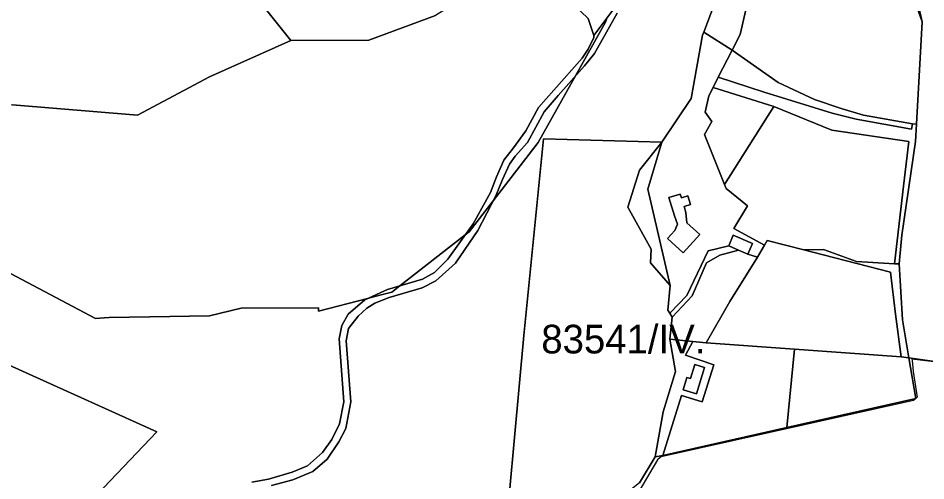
# Model space of a CAD drawing. Extents: x -477304 to -465429, y -1159113 to -1149210.
# Drawn here: x -470157.2 to -469682.2, y -1157489.2 to -1157247.3 of the extents above; entities that cross this region are included whole.
import ezdxf

# ---------------------------------------------------------------- set-up
doc = ezdxf.new("R2010")
doc.units = 0
for name, color, linetype in [('BPEJ_s', 7, 'Continuous'), ('ostatni_s', 7, 'Continuous'), ('PUPFL_s', 7, 'Continuous'), ('trav_porost_s', 7, 'Continuous')]:
    doc.layers.add(name, color=color, linetype=linetype)

msp = doc.modelspace()

# ---------------------------------------------------------------- linework, layer by layer
at = {"layer": 'BPEJ_s'}
for points in [[(-470167.3, -1157377.72), (-470116.62, -1157404.28), (-470112.13, -1157404.03), (-470109.51, -1157403.88), (-470088.25, -1157403.51), (-470056.99, -1157402.96), (-470040.53, -1157398.9), (-470000, -1157398.73), (-470000, -1157400.58), (-469974.37, -1157393.92), (-469967.85, -1157392.23), (-469961.64, -1157390.62), (-469957.38, -1157387.29), (-469923.25, -1157360.67), (-469921.15, -1157359.03), (-469908.57, -1157342.79), (-469884.98, -1157312.34), (-469865.53, -1157277.48), (-469849.89, -1157249.44), (-469848.89, -1157246.87)], [(-469848.89, -1157246.87), (-469849.89, -1157249.44), (-469865.53, -1157277.48), (-469884.98, -1157312.34), (-469908.57, -1157342.79), (-469921.15, -1157359.03), (-469923.25, -1157360.67), (-469957.38, -1157387.29)], [(-469957.38, -1157387.29), (-469961.64, -1157390.62), (-469967.85, -1157392.23), (-469974.37, -1157393.92), (-470000, -1157400.58), (-470000, -1157398.73), (-470040.53, -1157398.9), (-470056.99, -1157402.96), (-470088.25, -1157403.51), (-470109.51, -1157403.88), (-470112.13, -1157404.03), (-470116.62, -1157404.28), (-470167.3, -1157377.72)], [(-469669.34, -1157428.02), (-469689.46, -1157425.69), (-469689.39, -1157426.32), (-469688.79, -1157432), (-469686.67, -1157445.53), (-469687.4, -1157446.19), (-469688.58, -1157447.23), (-469820.74, -1157476.62), (-469821.17, -1157477), (-469822.65, -1157478.31), (-469826.67, -1157485.13), (-469832.37, -1157494.81)], [(-469645.65, -1157554.79), (-469604.44, -1157486.27), (-469606.54, -1157485.07), (-469618.13, -1157478.5), (-469625.82, -1157474.13), (-469626, -1157473.97), (-469635.6, -1157469), (-469646.97, -1157431.27), (-469646.97, -1157431.02), (-469653.26, -1157429.89), (-469661.7, -1157428.91), (-469669.34, -1157428.02), (-469689.46, -1157425.69), (-469689.39, -1157426.32), (-469688.79, -1157432), (-469686.67, -1157445.53), (-469687.4, -1157446.19), (-469688.58, -1157447.23), (-469820.74, -1157476.62), (-469821.17, -1157477), (-469822.65, -1157478.31), (-469826.67, -1157485.13), (-469832.37, -1157494.81)]]:
    msp.add_lwpolyline(points, dxfattribs=at)
at = {"layer": 'ostatni_s'}
for points in [[(-470034.85, -1157489.94), (-470026.09, -1157488.36), (-470013.77, -1157484.69), (-470005.84, -1157481.4), (-469997.97, -1157474.45), (-469993.1, -1157467.7), (-469989, -1157459.37), (-469986.81, -1157447.88), (-469989.12, -1157415.02), (-469987.8, -1157407.96), (-469984.54, -1157402.14), (-469975.82, -1157394.57), (-469963.95, -1157389.27), (-469945.63, -1157383.76), (-469939.28, -1157380.28), (-469932.26, -1157373.35), (-469919.12, -1157354.86), (-469910.02, -1157338.5), (-469906.88, -1157330.25), (-469902.94, -1157321.61), (-469897.99, -1157315.15), (-469891.59, -1157306.19), (-469884.89, -1157293.99), (-469876.89, -1157284.97), (-469862.1, -1157268.21), (-469858.8, -1157263.58), (-469855.99, -1157257.39), (-469856, -1157256.41), (-469845.54, -1157242.38)], [(-469843.78, -1157244.72), (-469855.52, -1157265.75), (-469860.88, -1157272.17), (-469874.56, -1157287.79), (-469881.88, -1157296.24), (-469890.58, -1157312.27), (-469897.1, -1157319.56), (-469899.99, -1157323.63), (-469903.68, -1157331.6), (-469907.19, -1157340.14), (-469916.68, -1157358.38), (-469928.36, -1157375.39), (-469938.56, -1157384.71), (-469945.74, -1157388.35), (-469963.05, -1157393.31), (-469970.45, -1157396.3), (-469974.78, -1157399.04), (-469979.32, -1157403.21), (-469984.29, -1157409.57), (-469985.45, -1157416.11), (-469983.07, -1157448.02), (-469985.75, -1157461.85), (-469989.35, -1157468.89), (-469995.51, -1157477.92), (-470002.9, -1157484.39), (-470013.36, -1157488.67), (-470024.55, -1157491.71)]]:
    msp.add_lwpolyline(points, dxfattribs=at)
for points in [[(-469809.11, -1157370.04), (-469817.36, -1157362.59), (-469813.59, -1157358.41), (-469812.14, -1157355.09), (-469813.76, -1157350.71), (-469816.63, -1157341.16), (-469810.67, -1157339.37), (-469810.1, -1157341.29), (-469806.71, -1157340.27), (-469805.35, -1157344.8), (-469808.7, -1157345.81), (-469807.77, -1157348.91), (-469807.22, -1157354.26), (-469800.41, -1157360.4)], [(-469780.15, -1157368.63), (-469785.33, -1157366.45), (-469782.97, -1157360.84), (-469772.9, -1157365.08), (-469775.26, -1157370.69)], [(-469796.15, -1157369.02), (-469785.33, -1157366.45), (-469780.15, -1157368.63), (-469789.95, -1157371.17), (-469796.88, -1157375.3), (-469804.48, -1157392.48), (-469814.93, -1157403.71), (-469816.1, -1157401.51), (-469807.24, -1157392.28)], [(-469813.12, -1157432.12), (-469816.2, -1157415.22), (-469804.17, -1157416.35), (-469807.97, -1157423.62), (-469793.19, -1157428.57), (-469799.25, -1157447.87), (-469810.01, -1157444.57), (-469819.78, -1157475.96), (-469823.85, -1157476.78), (-469819.72, -1157453.21)], [(-469805.33, -1157435.7), (-469803.08, -1157428.44), (-469797.97, -1157430.02), (-469802.26, -1157443.83), (-469809.2, -1157441.68), (-469807.17, -1157435.13)], [(-469802.26, -1157443.83), (-469797.97, -1157430.02), (-469803.08, -1157428.44), (-469805.33, -1157435.7), (-469807.17, -1157435.13), (-469809.2, -1157441.68)]]:
    msp.add_lwpolyline(points, close=True, dxfattribs=at)
at = {"layer": 'PUPFL_s'}
for points in [[(-470162.57, -1156995.57), (-470031.16, -1157111.97), (-469985.63, -1157132.42), (-469886.65, -1157160.49), (-469856.3, -1157159.85), (-469837, -1157159.44), (-469861.95, -1157189.5), (-469889.21, -1157202), (-469896.33, -1157218.77), (-469907.2, -1157224.34), (-469907.79, -1157227.25), (-469927.59, -1157239.03), (-469932.83, -1157242.25), (-469938.7, -1157245.86), (-469973.65, -1157258.75), (-470014.44, -1157258.92), (-470195.31, -1157033.26)], [(-469778.9, -1157202.47), (-469798.44, -1157254.62), (-469799.01, -1157256.22), (-469805.04, -1157289.34), (-469820.29, -1157312.08), (-469882.22, -1157310.35), (-469892.49, -1157413.32), (-469904.98, -1157548.53)], [(-469870.38, -1157236.35), (-469858.92, -1157247.53), (-469856, -1157256.41), (-469855.99, -1157257.39), (-469858.8, -1157263.58), (-469862.1, -1157268.21), (-469876.89, -1157284.97), (-469884.89, -1157293.99), (-469891.59, -1157306.19), (-469897.99, -1157315.15), (-469902.94, -1157321.61), (-469906.88, -1157330.25), (-469910.02, -1157338.5), (-469919.12, -1157354.86), (-469932.26, -1157373.35), (-469939.28, -1157380.28), (-469945.63, -1157383.76), (-469963.95, -1157389.27), (-469975.82, -1157394.57), (-469984.54, -1157402.14), (-469987.8, -1157407.96), (-469989.12, -1157415.02), (-469986.81, -1157447.88), (-469989, -1157459.37), (-469993.1, -1157467.7), (-469997.97, -1157474.45), (-470005.84, -1157481.4), (-470013.77, -1157484.69), (-470026.09, -1157488.36), (-470034.85, -1157489.94)], [(-470024.55, -1157491.71), (-470013.36, -1157488.67), (-470002.9, -1157484.39), (-469995.51, -1157477.92), (-469989.35, -1157468.89), (-469985.75, -1157461.85), (-469983.07, -1157448.02), (-469985.45, -1157416.11), (-469984.29, -1157409.57), (-469979.32, -1157403.21), (-469974.78, -1157399.04), (-469970.45, -1157396.3), (-469963.05, -1157393.31), (-469945.74, -1157388.35), (-469938.56, -1157384.71), (-469928.36, -1157375.39), (-469916.68, -1157358.38), (-469907.19, -1157340.14), (-469903.68, -1157331.6), (-469899.99, -1157323.63), (-469897.1, -1157319.56), (-469890.58, -1157312.27), (-469881.88, -1157296.24), (-469874.56, -1157287.79), (-469860.88, -1157272.17), (-469855.52, -1157265.75), (-469843.78, -1157244.72)], [(-470160.14, -1157292.68), (-470094.75, -1157298.07), (-470057.1, -1157278.03), (-470014.44, -1157258.92), (-469973.65, -1157258.75), (-469938.7, -1157245.86)], [(-470126.39, -1157507.56), (-470084.56, -1157463.62), (-470171.25, -1157424.64)], [(-469832.11, -1157490.33), (-469823.85, -1157476.78), (-469819.78, -1157475.96), (-469754.94, -1157461.28), (-469687.4, -1157446.19), (-469691, -1157424.88), (-469646.97, -1157431.27), (-469650.14, -1157556.68)]]:
    msp.add_lwpolyline(points, dxfattribs=at)
for points in [[(-470014.44, -1157258.92), (-470057.1, -1157278.03), (-470094.75, -1157298.07), (-470160.14, -1157292.68), (-470214.79, -1157293.39), (-470216.61, -1157262.33), (-470222.88, -1157243.06), (-470235.54, -1157230.34), (-470229.41, -1157223.71), (-470225.83, -1157219.96), (-470225.39, -1157217.59), (-470224.14, -1157214.21), (-470211.81, -1157211.56), (-470204.82, -1157212.77), (-470195.96, -1157205.84), (-470191.49, -1157202.04), (-470189.42, -1157200.27), (-470201.69, -1157185.52), (-470211.55, -1157175.72), (-470230.64, -1157150.38), (-470260.42, -1157122.3), (-470287.67, -1157087.83), (-470195.31, -1157033.26)], [(-469717.62, -1157164.17), (-469637.26, -1157224.58), (-469653.04, -1157276.2), (-469662.74, -1157299.65), (-469660.74, -1157318.04), (-469654.17, -1157378.46), (-469646.96, -1157422.52), (-469646.97, -1157431.27), (-469691, -1157424.88), (-469694.35, -1157405.11), (-469696.17, -1157375.71), (-469694.79, -1157360.79), (-469687.53, -1157311.89), (-469687.04, -1157302.81), (-469684.17, -1157249.22), (-469690.5, -1157221.36), (-469730.19, -1157188.26)], [(-469883.54, -1157228.36), (-469856.77, -1157207.95), (-469840.92, -1157189.8), (-469840.68, -1157198.67), (-469828.52, -1157209.69), (-469832.82, -1157221.07), (-469840.32, -1157234.69), (-469845.54, -1157242.38), (-469856, -1157256.41), (-469858.92, -1157247.53), (-469870.38, -1157236.35), (-469875.77, -1157238.59)], [(-469838.07, -1157346.14), (-469825.9, -1157368.17), (-469826.2, -1157375.21), (-469816.05, -1157387.03), (-469817.12, -1157400.05), (-469816.1, -1157401.51), (-469814.93, -1157403.71), (-469816.2, -1157415.22), (-469813.12, -1157432.12), (-469819.72, -1157453.21), (-469823.85, -1157476.78), (-469832.11, -1157490.33), (-469904.98, -1157548.53), (-469892.49, -1157413.32), (-469882.22, -1157310.35), (-469820.29, -1157312.08), (-469832.07, -1157326.87)], [(-469832.07, -1157326.87), (-469820.29, -1157312.08), (-469827.72, -1157336.69), (-469816.05, -1157387.03), (-469826.2, -1157375.21), (-469825.9, -1157368.17), (-469838.07, -1157346.14)], [(-470176.85, -1157492.88), (-470186.73, -1157486.12), (-470177.91, -1157464.51), (-470179.42, -1157456.13), (-470180.05, -1157452.61), (-470212.58, -1157406.69), (-470171.25, -1157424.64), (-470084.56, -1157463.62), (-470126.39, -1157507.56), (-470147.99, -1157502.27), (-470168.43, -1157496.28)]]:
    msp.add_lwpolyline(points, close=True, dxfattribs=at)
at = {"layer": 'trav_porost_s'}
for points in [[(-469742.57, -1157193.55), (-469758.31, -1157197.18), (-469778.9, -1157202.47), (-469751.93, -1157192.3), (-469733.13, -1157188.63), (-469730.19, -1157188.26), (-469690.5, -1157221.36), (-469684.17, -1157249.22), (-469688.74, -1157235.84), (-469717.2, -1157204.29)], [(-469779.31, -1157255.89), (-469783.55, -1157264.12), (-469798.44, -1157254.62), (-469778.9, -1157202.47), (-469758.31, -1157197.18), (-469767.61, -1157204.84)], [(-469779.31, -1157255.89), (-469767.61, -1157204.84), (-469758.31, -1157197.18), (-469742.57, -1157193.55), (-469717.2, -1157204.29), (-469688.74, -1157235.84), (-469684.17, -1157249.22), (-469687.04, -1157302.81), (-469689.23, -1157302.55), (-469714.83, -1157298.01), (-469726.5, -1157294.57), (-469740.53, -1157289.83), (-469759.38, -1157281), (-469783.55, -1157264.12)], [(-469816.1, -1157401.51), (-469817.12, -1157400.05), (-469816.05, -1157387.03), (-469827.72, -1157336.69), (-469820.29, -1157312.08), (-469805.04, -1157289.34), (-469799.01, -1157256.22), (-469798.44, -1157254.62), (-469783.55, -1157264.12), (-469790.83, -1157278.25), (-469793.55, -1157283.53), (-469795.77, -1157287.85), (-469797.67, -1157296.41), (-469794.14, -1157301.37), (-469798.02, -1157308.14), (-469787.55, -1157334.37), (-469786.74, -1157336.39), (-469775.46, -1157345.42), (-469782.67, -1157357.37), (-469766.65, -1157366.07), (-469770.23, -1157372.3), (-469775.26, -1157370.69), (-469772.9, -1157365.08), (-469782.97, -1157360.84), (-469785.33, -1157366.45), (-469796.15, -1157369.02), (-469807.24, -1157392.28)], [(-469759.38, -1157281), (-469740.53, -1157289.83), (-469726.5, -1157294.57), (-469714.83, -1157298.01), (-469689.23, -1157302.55), (-469689.67, -1157305.44), (-469718.57, -1157300.1), (-469731.18, -1157296.96), (-469766.81, -1157286.06), (-469790.83, -1157278.25), (-469783.55, -1157264.12)], [(-469687.53, -1157311.89), (-469694.79, -1157360.79), (-469696.17, -1157375.71), (-469698.51, -1157375.71), (-469693.84, -1157335.22), (-469691.08, -1157311.83), (-469731.42, -1157305.89), (-469761.75, -1157293.5), (-469793.55, -1157283.53), (-469790.83, -1157278.25), (-469766.81, -1157286.06), (-469731.18, -1157296.96), (-469718.57, -1157300.1), (-469689.67, -1157305.44), (-469689.23, -1157302.55), (-469687.04, -1157302.81)], [(-469794.14, -1157301.37), (-469797.67, -1157296.41), (-469795.77, -1157287.85), (-469793.55, -1157283.53), (-469761.75, -1157293.5), (-469787.55, -1157334.37), (-469798.02, -1157308.14)], [(-469693.84, -1157335.22), (-469698.51, -1157375.71), (-469718.38, -1157374.5), (-469735.72, -1157368.22), (-469746.04, -1157368.45), (-469765.16, -1157363.54), (-469766.65, -1157366.07), (-469782.67, -1157357.37), (-469775.46, -1157345.42), (-469786.74, -1157336.39), (-469787.55, -1157334.37), (-469761.75, -1157293.5), (-469731.42, -1157305.89), (-469691.08, -1157311.83)], [(-469809.11, -1157370.04), (-469800.41, -1157360.4), (-469807.22, -1157354.26), (-469807.77, -1157348.91), (-469808.7, -1157345.81), (-469805.35, -1157344.8), (-469806.71, -1157340.27), (-469810.1, -1157341.29), (-469810.67, -1157339.37), (-469816.63, -1157341.16), (-469813.76, -1157350.71), (-469812.14, -1157355.09), (-469813.59, -1157358.41), (-469817.36, -1157362.59)], [(-469784.7, -1157395.53), (-469770.23, -1157372.3), (-469766.65, -1157366.07), (-469765.16, -1157363.54), (-469746.04, -1157368.45), (-469735.99, -1157371.03), (-469700.66, -1157380.17), (-469698.01, -1157402.09), (-469695.1, -1157424.33), (-469750.85, -1157420.33), (-469797.2, -1157417.01)], [(-469780.15, -1157368.63), (-469775.26, -1157370.69), (-469770.23, -1157372.3), (-469784.7, -1157395.53), (-469797.2, -1157417.01), (-469804.17, -1157416.35), (-469816.2, -1157415.22), (-469814.93, -1157403.71), (-469804.48, -1157392.48), (-469796.88, -1157375.3), (-469789.95, -1157371.17)], [(-469735.99, -1157371.03), (-469746.04, -1157368.45), (-469735.72, -1157368.22), (-469718.38, -1157374.5), (-469698.51, -1157375.71), (-469696.17, -1157375.71), (-469694.35, -1157405.11), (-469691, -1157424.88), (-469695.1, -1157424.33), (-469698.01, -1157402.09), (-469700.66, -1157380.17)], [(-469804.17, -1157416.35), (-469797.2, -1157417.01), (-469750.85, -1157420.33), (-469754.94, -1157461.28), (-469819.78, -1157475.96), (-469810.01, -1157444.57), (-469799.25, -1157447.87), (-469793.19, -1157428.57), (-469807.97, -1157423.62)], [(-469687.4, -1157446.19), (-469754.94, -1157461.28), (-469750.85, -1157420.33), (-469695.1, -1157424.33), (-469691, -1157424.88)]]:
    msp.add_lwpolyline(points, close=True, dxfattribs=at)

# ---------------------------------------------------------------- texts
at = {"layer": 'BPEJ_s'}
msp.add_text('83541/IV.', height=15, dxfattribs=at).set_placement((-469883.41, -1157422.64))

doc.saveas('drawing.dxf')
